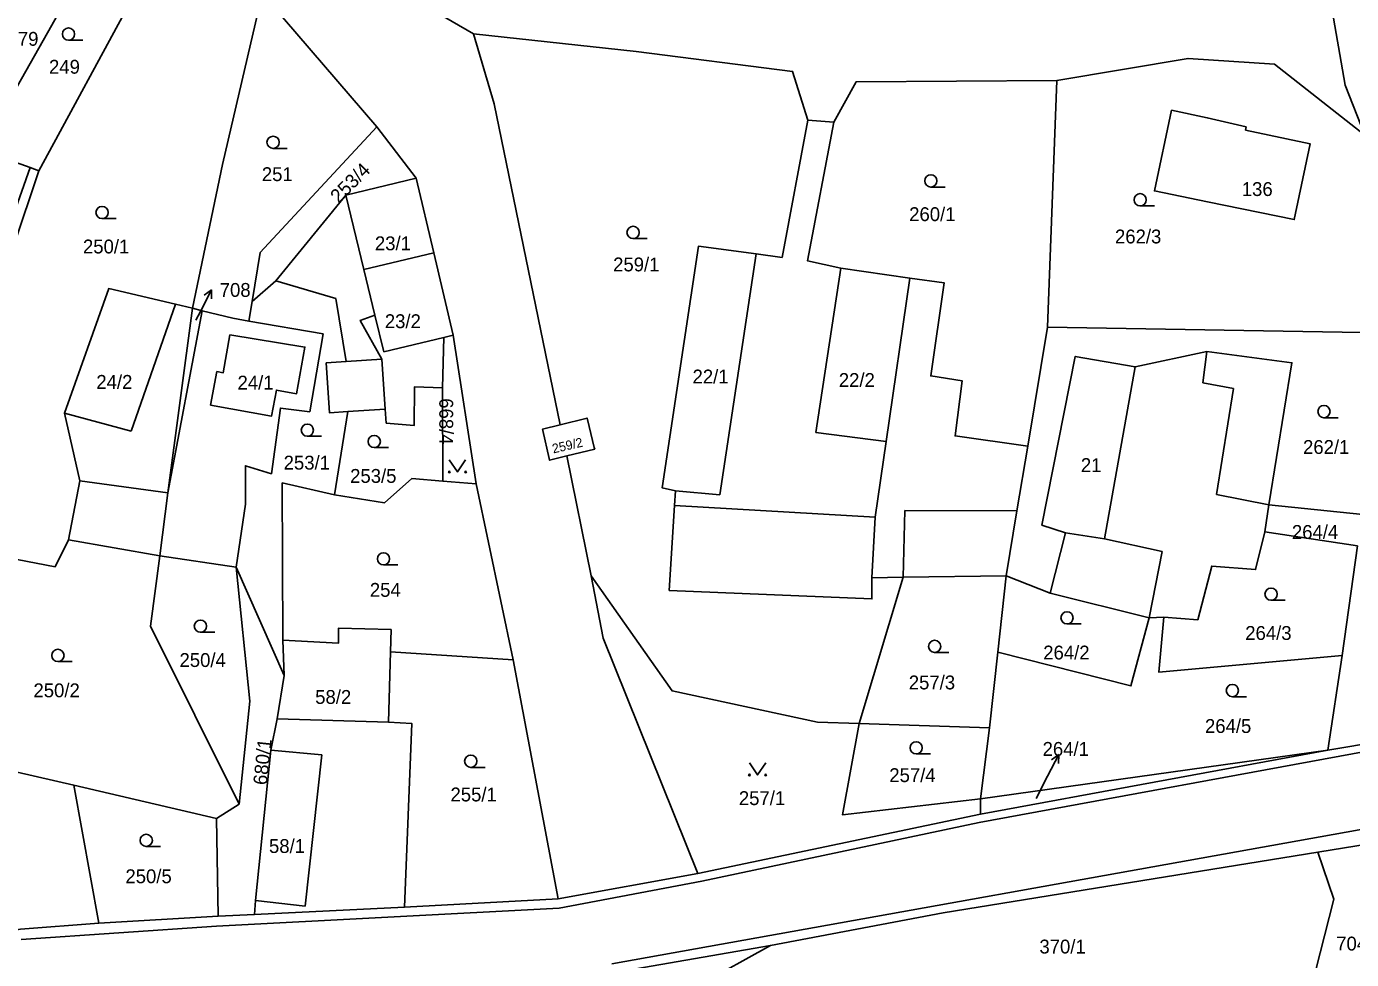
# Model space of a CAD drawing. Extents: x -7483133 to -743907, y -11317770 to -1129777.
# Drawn here: x -746404 to -746241.3, y -1132326.3 to -1132211.8 of the extents above; entities that cross this region are included whole.
import ezdxf

# ---------------------------------------------------------------- set-up
doc = ezdxf.new("R2010")
doc.units = 0
for name, color, linetype in [('Hranice parcel', 7, 'Continuous'), ('Parcelní čísla', 7, 'Continuous'), ('Pop  PČ popisy', 7, 'Continuous'), ('Vnitřní kresba', 7, 'Continuous'), ('Značky kultur', 7, 'Continuous')]:
    doc.layers.add(name, color=color, linetype=linetype)

msp = doc.modelspace()

# ---------------------------------------------------------------- linework, layer by layer
at = {"layer": 'Hranice parcel'}
for p, q in [((-746385.31, -1132191.74), (-746349.14, -1132212.69)), ((-746394.06, -1132199.47), (-746409.61, -1132226.97)), ((-746402.53, -1132229.49), (-746387.86, -1132202.51)), ((-746278.68, -1132248.7), (-746277.54, -1132218.41)), ((-746356.19, -1132230.43), (-746361.01, -1132224.1)), ((-746304.89, -1132223.54), (-746308.1, -1132223.28)), ((-746354.02, -1132239.56), (-746356.19, -1132230.43)), ((-746351.62, -1132249.69), (-746354.02, -1132239.56)), ((-746373.4, -1132243.01), (-746376.31, -1132245.54)), ((-746376.71, -1132247.95), (-746376.31, -1132245.54)), ((-746386.66, -1132269.02), (-746383.65, -1132246.38)), ((-746382.45, -1132246.69), (-746386.66, -1132269.02)), ((-746383.65, -1132246.38), (-746382.45, -1132246.69)), ((-746367.58, -1132249.53), (-746376.71, -1132247.95)), ((-746281.1, -1132263.3), (-746278.68, -1132248.7)), ((-746236.8, -1132249.39), (-746278.68, -1132248.7)), ((-746369.24, -1132259.11), (-746367.58, -1132249.53)), ((-746348.82, -1132267.93), (-746351.62, -1132249.69)), ((-746352.9, -1132267.59), (-746352.94, -1132256.15)), ((-746366.22, -1132269.26), (-746364.59, -1132259.06)), ((-746364.59, -1132259.06), (-746360, -1132258.78)), ((-746337.67, -1132264.5), (-746334.69, -1132279.22)), ((-746348.82, -1132267.93), (-746352.9, -1132267.59)), ((-746344.28, -1132289.52), (-746348.82, -1132267.93)), ((-746386.66, -1132269.02), (-746387.66, -1132276.75)), ((-746252, -1132273.84), (-746251.48, -1132270.51)), ((-746251.48, -1132270.51), (-746239.94, -1132271.7)), ((-746398.85, -1132274.79), (-746387.66, -1132276.75)), ((-746240.62, -1132275.55), (-746252, -1132273.84)), ((-746242.47, -1132288.99), (-746240.62, -1132275.55)), ((-746387.66, -1132276.75), (-746378.28, -1132278.15)), ((-746378.28, -1132278.15), (-746372.39, -1132291.44)), ((-746296.38, -1132279.4), (-746301.77, -1132297.36)), ((-746300.23, -1132279.48), (-746296.38, -1132279.4)), ((-746296.38, -1132279.4), (-746283.73, -1132279.22)), ((-746284.76, -1132288.58), (-746283.73, -1132279.22)), ((-746283.73, -1132279.22), (-746278.34, -1132281.37)), ((-746278.34, -1132281.37), (-746266.19, -1132284.36)), ((-746266.19, -1132284.36), (-746264.4, -1132284.28)), ((-746372.56, -1132287.12), (-746372.39, -1132291.44)), ((-746359.56, -1132297.17), (-746359.35, -1132288.57)), ((-746359.35, -1132288.57), (-746344.28, -1132289.52)), ((-746338.75, -1132318.87), (-746344.28, -1132289.52)), ((-746285.78, -1132297.87), (-746284.76, -1132288.58)), ((-746242.47, -1132288.99), (-746244.25, -1132300.62)), ((-746372.39, -1132291.44), (-746373.25, -1132296.77)), ((-746359.56, -1132297.17), (-746373.25, -1132296.77)), ((-746301.77, -1132297.36), (-746285.78, -1132297.87)), ((-746286.89, -1132306.6), (-746285.78, -1132297.87)), ((-746244.25, -1132300.62), (-746234.67, -1132298.99)), ((-746398.2, -1132304.9), (-746422.09, -1132299.47)), ((-746244.25, -1132300.62), (-746286.89, -1132306.6)), ((-746286.89, -1132308.48), (-746244.25, -1132300.62)), ((-746398.2, -1132304.9), (-746380.7, -1132309.01)), ((-746395.13, -1132321.84), (-746398.2, -1132304.9)), ((-746380.7, -1132309.01), (-746377.93, -1132307.24)), ((-746286.89, -1132308.48), (-746286.89, -1132306.6)), ((-746380.5, -1132320.99), (-746380.7, -1132309.01)), ((-746321.59, -1132315.77), (-746286.89, -1132308.48)), ((-746236.32, -1132311.64), (-746245.46, -1132313.16)), ((-746245.46, -1132313.16), (-746243.49, -1132318.9)), ((-746338.75, -1132318.87), (-746321.59, -1132315.77)), ((-746376.02, -1132320.81), (-746357.62, -1132319.89)), ((-746357.62, -1132319.89), (-746338.75, -1132318.87)), ((-746243.49, -1132318.9), (-746246.67, -1132331.25)), ((-746395.13, -1132321.84), (-746380.5, -1132320.99)), ((-746380.5, -1132320.99), (-746376.02, -1132320.81)), ((-746312.67, -1132324.59), (-746331.35, -1132327.82))]:
    msp.add_line(p, q, dxfattribs=at)
for points in [[(-746239.72, -1132225.13), (-746242.13, -1132218.98), (-746247.56, -1132187.7), (-746250.26, -1132174.19)], [(-746383.65, -1132246.38), (-746379.95, -1132228.73), (-746375.2, -1132208.32)], [(-746361.01, -1132224.1), (-746374.1, -1132208.89), (-746375.2, -1132208.32)], [(-746308.1, -1132223.28), (-746309.97, -1132217.3), (-746329.17, -1132214.87), (-746349.14, -1132212.69)], [(-746349.14, -1132212.69), (-746346.6, -1132221.28), (-746338.5, -1132260.67)], [(-746239.72, -1132225.13), (-746250.79, -1132216.43), (-746261.41, -1132215.72), (-746277.54, -1132218.41)], [(-746277.54, -1132218.41), (-746302.15, -1132218.58), (-746304.89, -1132223.54)], [(-746263.45, -1132222.08), (-746265.54, -1132231.97), (-746259.04, -1132233.31), (-746248.37, -1132235.5), (-746246.42, -1132226.19), (-746254.34, -1132224.51), (-746254.26, -1132224.12)], [(-746254.26, -1132224.12), (-746259.05, -1132223), (-746263.45, -1132222.08)], [(-746376.31, -1132245.54), (-746375.33, -1132239.55), (-746361.01, -1132224.1)], [(-746308.1, -1132223.28), (-746311.26, -1132240.14), (-746314.42, -1132239.71), (-746321.52, -1132238.77), (-746325.97, -1132268.44), (-746324.34, -1132268.79), (-746324.45, -1132270.59), (-746325.11, -1132281.02), (-746300.23, -1132282.05), (-746300.23, -1132279.48)], [(-746304.05, -1132241.46), (-746308.13, -1132240.56), (-746304.89, -1132223.54)], [(-746402.53, -1132229.49), (-746403.57, -1132229.12), (-746409.61, -1132226.97)], [(-746414.59, -1132265.47), (-746411.87, -1132257.36), (-746402.53, -1132229.49)], [(-746356.19, -1132230.43), (-746364.83, -1132232.5), (-746373.4, -1132243.01)], [(-746361.26, -1132247.22), (-746362.62, -1132241.61), (-746354.02, -1132239.56)], [(-746300.23, -1132279.48), (-746299.84, -1132272.04), (-746298.48, -1132262.72), (-746307.11, -1132261.61), (-746304.05, -1132241.46)], [(-746281.1, -1132263.3), (-746290.01, -1132262.04), (-746289.16, -1132255.28), (-746293, -1132254.68), (-746291.36, -1132243.25), (-746295.57, -1132242.7), (-746304.05, -1132241.46)], [(-746383.65, -1132246.38), (-746385.74, -1132245.89), (-746393.93, -1132243.96), (-746399.35, -1132259.24), (-746397.47, -1132267.55), (-746398.85, -1132274.79)], [(-746373.4, -1132243.01), (-746366.05, -1132245.19), (-746364.79, -1132252.91), (-746367.22, -1132253.06)], [(-746376.71, -1132247.95), (-746378.69, -1132247.61), (-746382.45, -1132246.69)], [(-746360, -1132258.78), (-746360.38, -1132252.64), (-746363.05, -1132247.88), (-746361.26, -1132247.22)], [(-746352.94, -1132256.15), (-746352.78, -1132249.96), (-746351.62, -1132249.69)], [(-746251.48, -1132270.51), (-746248.66, -1132253.06), (-746259.09, -1132251.69), (-746267.9, -1132253.57), (-746275.26, -1132252.29), (-746279.36, -1132272.99), (-746276.45, -1132273.93), (-746278.34, -1132281.37)], [(-746367.22, -1132253.06), (-746366.84, -1132259.2), (-746364.59, -1132259.06)], [(-746360, -1132258.78), (-746359.86, -1132260.47), (-746356.42, -1132260.75), (-746356.38, -1132256.01), (-746352.94, -1132256.15)], [(-746378.28, -1132278.15), (-746377.13, -1132270.44), (-746377.15, -1132265.72), (-746373.96, -1132266.7), (-746372.85, -1132258.64), (-746369.24, -1132259.11)], [(-746337.67, -1132264.5), (-746334.26, -1132263.66), (-746334.31, -1132263.47), (-746335.15, -1132260.05), (-746335.2, -1132259.86), (-746338.5, -1132260.67)], [(-746338.5, -1132260.67), (-746340.67, -1132261.21), (-746340.62, -1132261.4), (-746339.84, -1132264.84), (-746339.8, -1132265.03), (-746337.67, -1132264.5)], [(-746283.73, -1132279.22), (-746282.42, -1132271.26), (-746281.1, -1132263.3)], [(-746372.56, -1132287.12), (-746372.62, -1132267.81), (-746366.22, -1132269.26)], [(-746366.22, -1132269.26), (-746360.07, -1132270.26), (-746356.7, -1132267.27), (-746352.9, -1132267.59)], [(-746416.68, -1132275.01), (-746400.51, -1132278.11), (-746398.85, -1132274.79)], [(-746264.4, -1132284.28), (-746260.21, -1132284.62), (-746258.5, -1132278.03), (-746253.11, -1132278.46), (-746252, -1132273.84)], [(-746377.93, -1132307.24), (-746388.78, -1132285.42), (-746387.66, -1132276.75)], [(-746377.93, -1132307.24), (-746376.62, -1132294.6), (-746378.28, -1132278.15)], [(-746301.77, -1132297.36), (-746306.9, -1132297.19), (-746324.77, -1132293.34), (-746334.69, -1132279.22)], [(-746334.69, -1132279.22), (-746333.21, -1132286.86), (-746321.59, -1132315.77)], [(-746284.76, -1132288.58), (-746268.42, -1132292.74), (-746266.19, -1132284.36)], [(-746264.4, -1132284.28), (-746265, -1132291.03), (-746242.47, -1132288.99)], [(-746359.35, -1132288.57), (-746359.26, -1132285.83), (-746365.72, -1132285.66), (-746365.72, -1132287.5), (-746372.56, -1132287.12)], [(-746373.25, -1132296.77), (-746374.02, -1132300.61), (-746375.92, -1132319.08), (-746376.02, -1132320.81)], [(-746357.62, -1132319.89), (-746356.71, -1132297.35), (-746359.56, -1132297.17)], [(-746286.89, -1132306.6), (-746303.82, -1132308.56), (-746301.77, -1132297.36)], [(-746245.46, -1132313.16), (-746291.48, -1132320.59), (-746312.67, -1132324.59)], [(-746427.94, -1132325.8), (-746420.34, -1132325.03), (-746404.78, -1132322.59), (-746395.13, -1132321.84)], [(-746312.67, -1132324.59), (-746321.38, -1132329.41), (-746329.35, -1132338.1)]]:
    msp.add_lwpolyline(points, dxfattribs=at)
at = {"layer": 'Pop  PČ popisy'}
for p, q in [((-746382.68, -1132246.79), (-746381.32, -1132244.12)), ((-746381.32, -1132244.12), (-746382.22, -1132244.78)), ((-746381.32, -1132244.12), (-746381.33, -1132245.24)), ((-746383.22, -1132247.84), (-746382.68, -1132246.79)), ((-746278.65, -1132303.81), (-746277.29, -1132301.14)), ((-746277.29, -1132301.14), (-746278.19, -1132301.8)), ((-746277.29, -1132301.14), (-746277.3, -1132302.26)), ((-746280.07, -1132306.57), (-746278.65, -1132303.81))]:
    msp.add_line(p, q, dxfattribs=at)
at = {"layer": 'Vnitřní kresba'}
for p, q in [((-746403.57, -1132229.12), (-746410.88, -1132249.69)), ((-746364.83, -1132232.5), (-746362.62, -1132241.61)), ((-746318.91, -1132269.3), (-746314.42, -1132239.71)), ((-746298.48, -1132262.72), (-746295.57, -1132242.7)), ((-746391.16, -1132261.46), (-746385.74, -1132245.89)), ((-746361.26, -1132247.22), (-746360.17, -1132251.72)), ((-746360.17, -1132251.72), (-746352.78, -1132249.96)), ((-746259.09, -1132251.69), (-746259.61, -1132255.54)), ((-746364.79, -1132252.91), (-746360.38, -1132252.64)), ((-746267.9, -1132253.57), (-746271.66, -1132274.7)), ((-746259.61, -1132255.54), (-746255.84, -1132256.22)), ((-746255.84, -1132256.22), (-746257.9, -1132269.22)), ((-746399.35, -1132259.24), (-746391.16, -1132261.46)), ((-746386.66, -1132269.02), (-746397.47, -1132267.55)), ((-746324.34, -1132268.79), (-746318.91, -1132269.3)), ((-746257.9, -1132269.22), (-746251.48, -1132270.51)), ((-746299.84, -1132272.04), (-746324.45, -1132270.59)), ((-746296.38, -1132279.4), (-746296.17, -1132271.19)), ((-746296.17, -1132271.19), (-746282.42, -1132271.26)), ((-746271.66, -1132274.7), (-746276.45, -1132273.93)), ((-746271.66, -1132274.7), (-746264.57, -1132276.24)), ((-746264.57, -1132276.24), (-746266.19, -1132284.36)), ((-746193.54, -1132292.28), (-746287.05, -1132309.52)), ((-746374.02, -1132300.61), (-746367.75, -1132301.19)), ((-746367.75, -1132301.19), (-746369.8, -1132319.75)), ((-746332.14, -1132326.83), (-746231.85, -1132308.88)), ((-746287.05, -1132309.52), (-746321.12, -1132316.7)), ((-746321.12, -1132316.7), (-746338.63, -1132320.01)), ((-746338.63, -1132320.01), (-746380.7, -1132322.22)), ((-746369.8, -1132319.75), (-746375.92, -1132319.08)), ((-746380.7, -1132322.22), (-746404.7, -1132323.87))]:
    msp.add_line(p, q, dxfattribs=at)
msp.add_lwpolyline([(-746379.07, -1132249.64), (-746369.84, -1132251.15), (-746370.87, -1132256.87), (-746373.34, -1132256.42), (-746373.93, -1132259.62), (-746381.42, -1132258.26), (-746380.65, -1132254.15), (-746379.86, -1132254.3), (-746379.07, -1132249.64)], dxfattribs=at)
at = {"layer": 'Značky kultur'}
for p, q in [((-746398.87, -1132213.47), (-746397.12, -1132213.47)), ((-746373.75, -1132226.76), (-746372, -1132226.76)), ((-746292.99, -1132231.5), (-746291.24, -1132231.5)), ((-746267.29, -1132233.81), (-746265.54, -1132233.81)), ((-746394.75, -1132235.37), (-746393, -1132235.37)), ((-746329.55, -1132237.82), (-746327.8, -1132237.82)), ((-746244.72, -1132259.81), (-746242.97, -1132259.81)), ((-746369.54, -1132262.09), (-746367.79, -1132262.09)), ((-746361.33, -1132263.49), (-746359.58, -1132263.49)), ((-746360.19, -1132277.88), (-746358.44, -1132277.88)), ((-746251.22, -1132282.22), (-746249.47, -1132282.22)), ((-746382.67, -1132286.15), (-746380.92, -1132286.15)), ((-746276.27, -1132285.13), (-746274.52, -1132285.13)), ((-746292.52, -1132288.63), (-746290.77, -1132288.63)), ((-746400.17, -1132289.74), (-746398.42, -1132289.74)), ((-746255.97, -1132294.06), (-746254.22, -1132294.06)), ((-746294.79, -1132301.09), (-746293.04, -1132301.09)), ((-746349.48, -1132302.73), (-746347.73, -1132302.73)), ((-746389.32, -1132312.44), (-746387.57, -1132312.44))]:
    msp.add_line(p, q, dxfattribs=at)
for points in [[(-746352.11, -1132264.97), (-746351.11, -1132266.47), (-746350.11, -1132264.97)], [(-746315.26, -1132302.16), (-746314.26, -1132303.66), (-746313.26, -1132302.16)]]:
    msp.add_lwpolyline(points, dxfattribs=at)
for centre, radius in [((-746398.87, -1132212.72), 0.75), ((-746373.75, -1132226.01), 0.75), ((-746292.99, -1132230.75), 0.75), ((-746267.29, -1132233.06), 0.75), ((-746394.75, -1132234.62), 0.75), ((-746329.55, -1132237.07), 0.75), ((-746244.72, -1132259.06), 0.75), ((-746369.54, -1132261.34), 0.75), ((-746361.33, -1132262.74), 0.75), ((-746352.11, -1132266.47), 0.1), ((-746350.11, -1132266.47), 0.1), ((-746360.19, -1132277.13), 0.75), ((-746251.22, -1132281.47), 0.75), ((-746382.67, -1132285.4), 0.75), ((-746276.27, -1132284.38), 0.75), ((-746292.52, -1132287.88), 0.75), ((-746400.17, -1132288.99), 0.75), ((-746255.97, -1132293.31), 0.75), ((-746294.79, -1132300.34), 0.75), ((-746349.48, -1132301.98), 0.75), ((-746315.26, -1132303.66), 0.1), ((-746313.26, -1132303.66), 0.1), ((-746389.32, -1132311.69), 0.75)]:
    msp.add_circle(centre, radius, dxfattribs=at)

# ---------------------------------------------------------------- texts
at = {"layer": 'Parcelní čísla'}
for s, p in [('679', (-746406.35, -1132214.16)), ('249', (-746401.26, -1132217.59)), ('251', (-746375.13, -1132230.77)), ('136', (-746254.81, -1132232.6)), ('260/1', (-746295.65, -1132235.68)), ('23/1', (-746361.25, -1132239.26)), ('262/3', (-746270.38, -1132238.42)), ('250/1', (-746397.09, -1132239.65)), ('259/1', (-746332, -1132241.85)), ('708', (-746380.3, -1132244.98)), ('23/2', (-746360.03, -1132248.82)), ('24/2', (-746395.45, -1132256.27)), ('24/1', (-746378.12, -1132256.36)), ('22/1', (-746322.25, -1132255.61)), ('22/2', (-746304.29, -1132256.04)), ('262/1', (-746247.29, -1132264.26)), ('253/1', (-746372.45, -1132266.18)), ('21', (-746274.57, -1132266.48)), ('253/5', (-746364.29, -1132267.81)), ('264/4', (-746248.66, -1132274.69)), ('254', (-746361.87, -1132281.8)), ('264/3', (-746254.39, -1132287.09)), ('264/2', (-746279.19, -1132289.49)), ('250/4', (-746385.24, -1132290.41)), ('250/2', (-746403.17, -1132294.13)), ('257/3', (-746295.7, -1132293.16)), ('58/2', (-746368.58, -1132294.94)), ('264/5', (-746259.33, -1132298.51)), ('264/1', (-746279.27, -1132301.32)), ('257/4', (-746298.09, -1132304.54)), ('255/1', (-746351.97, -1132306.91)), ('257/1', (-746316.56, -1132307.36)), ('58/1', (-746374.25, -1132313.24)), ('250/5', (-746391.88, -1132316.95)), ('704/31', (-746243.22, -1132325.21)), ('370/1', (-746279.66, -1132325.58))]:
    msp.add_text(s, height=1.7, dxfattribs=at).set_placement(p)
for s, height, rotation, p in [('253/4', 1.7, 45, (-746365.7, -1132233.59)), ('668/4', 1.7, 270, (-746353.34, -1132257.42)), ('259/2', 1.14, 13, (-746339.34, -1132264.2)), ('680/1', 1.7, 84, (-746374.51, -1132304.96))]:
    msp.add_text(s, height=height, rotation=rotation, dxfattribs=at).set_placement(p)

doc.saveas('drawing.dxf')
